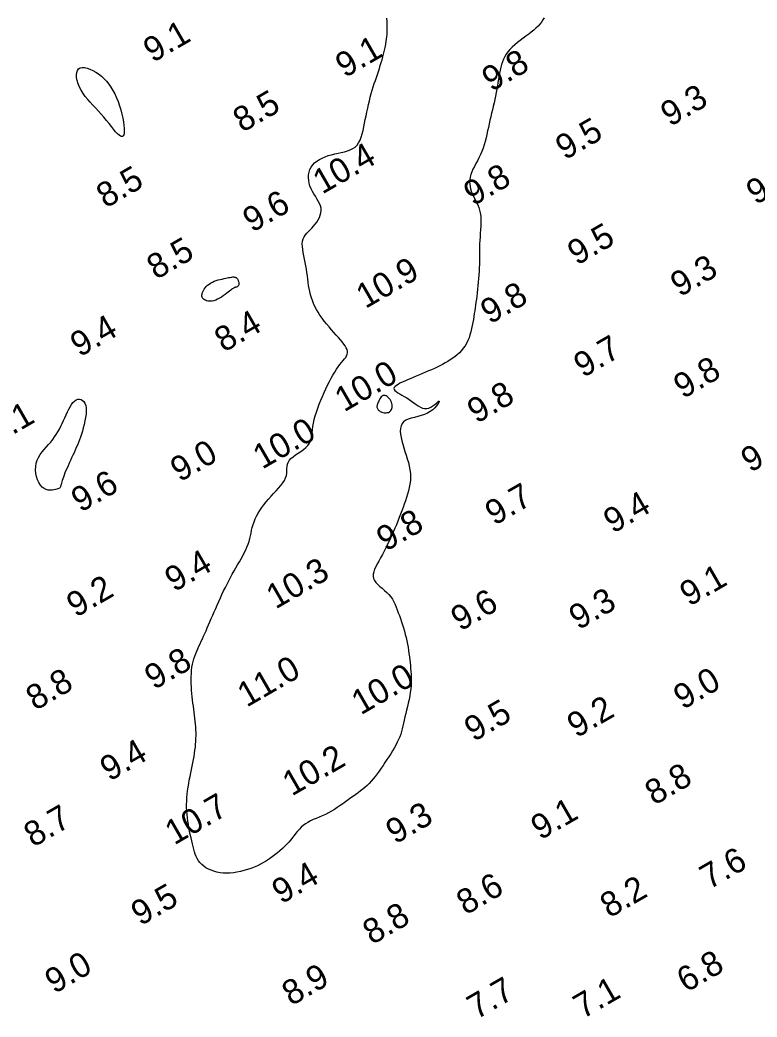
# Model space of a CAD drawing. Extents: x 3024098 to 3056816, y 418252 to 509144.
# Drawn here: x 3033993.4 to 3034142.8, y 418818.6 to 419020.7 of the extents above; entities that cross this region are included whole.
import ezdxf

# ---------------------------------------------------------------- set-up
doc = ezdxf.new("R2010")
doc.units = 0
doc.layers.add('V-CHAN-CONT-EL10', color=7, linetype='Continuous')
doc.layers.add('V-TOPO-SOUN-0911', color=7, linetype='Continuous')

msp = doc.modelspace()

# ---------------------------------------------------------------- linework, layer by layer
at = {"layer": 'V-CHAN-CONT-EL10'}
msp.add_lwpolyline([(3034099.7, 419021.09), (3034099.44, 419020.65), (3034099.15, 419020.22), (3034098.81, 419019.81), (3034098.44, 419019.4), (3034098.02, 419019), (3034097.57, 419018.6), (3034097.07, 419018.2), (3034096.54, 419017.78), (3034095.97, 419017.36), (3034095.39, 419016.93), (3034094.81, 419016.5), (3034094.24, 419016.05), (3034093.7, 419015.6), (3034093.19, 419015.14), (3034092.73, 419014.67), (3034092.33, 419014.2), (3034091.99, 419013.71), (3034091.7, 419013.22), (3034091.45, 419012.71), (3034091.24, 419012.18), (3034091.06, 419011.64), (3034090.91, 419011.08), (3034090.77, 419010.5), (3034090.64, 419009.9), (3034090.53, 419009.27), (3034090.42, 419008.62), (3034090.31, 419007.97), (3034090.2, 419007.29), (3034090.08, 419006.61), (3034089.96, 419005.92), (3034089.83, 419005.23), (3034089.69, 419004.54), (3034089.53, 419003.84), (3034089.37, 419003.14), (3034089.2, 419002.44), (3034089.03, 419001.73), (3034088.86, 419001.03), (3034088.69, 419000.31), (3034088.53, 418999.6), (3034088.37, 418998.89), (3034088.22, 418998.17), (3034088.06, 418997.45), (3034087.89, 418996.74), (3034087.71, 418996.04), (3034087.51, 418995.35), (3034087.29, 418994.67), (3034087.04, 418994.01), (3034086.76, 418993.36), (3034086.46, 418992.74), (3034086.15, 418992.13), (3034085.83, 418991.54), (3034085.53, 418990.96), (3034085.25, 418990.41), (3034085.01, 418989.86), (3034084.82, 418989.34), (3034084.68, 418988.82), (3034084.6, 418988.32), (3034084.57, 418987.84), (3034084.58, 418987.36), (3034084.65, 418986.89), (3034084.75, 418986.43), (3034084.9, 418985.97), (3034085.07, 418985.52), (3034085.28, 418985.07), (3034085.51, 418984.62), (3034085.75, 418984.16), (3034085.99, 418983.68), (3034086.22, 418983.19), (3034086.43, 418982.67), (3034086.6, 418982.12), (3034086.73, 418981.54), (3034086.81, 418980.91), (3034086.85, 418980.26), (3034086.85, 418979.57), (3034086.82, 418978.87), (3034086.78, 418978.15), (3034086.72, 418977.43), (3034086.67, 418976.71), (3034086.62, 418975.99), (3034086.59, 418975.29), (3034086.57, 418974.6), (3034086.56, 418973.91), (3034086.56, 418973.23), (3034086.56, 418972.55), (3034086.56, 418971.86), (3034086.55, 418971.16), (3034086.53, 418970.45), (3034086.49, 418969.73), (3034086.45, 418968.99), (3034086.39, 418968.25), (3034086.33, 418967.51), (3034086.25, 418966.78), (3034086.18, 418966.07), (3034086.1, 418965.37), (3034086.02, 418964.71), (3034085.94, 418964.07), (3034085.85, 418963.46), (3034085.77, 418962.86), (3034085.69, 418962.29), (3034085.6, 418961.71), (3034085.51, 418961.14), (3034085.42, 418960.56), (3034085.32, 418959.97), (3034085.21, 418959.36), (3034085.09, 418958.73), (3034084.96, 418958.11), (3034084.81, 418957.48), (3034084.64, 418956.86), (3034084.44, 418956.25), (3034084.21, 418955.67), (3034083.94, 418955.11), (3034083.63, 418954.59), (3034083.29, 418954.11), (3034082.91, 418953.65), (3034082.5, 418953.22), (3034082.06, 418952.82), (3034081.61, 418952.45), (3034081.13, 418952.09), (3034080.64, 418951.76), (3034080.14, 418951.44), (3034079.62, 418951.14), (3034079.1, 418950.85), (3034078.56, 418950.58), (3034078, 418950.3), (3034077.43, 418950.04), (3034076.85, 418949.78), (3034076.25, 418949.52), (3034075.63, 418949.25), (3034075.01, 418948.99), (3034074.38, 418948.72), (3034073.75, 418948.46), (3034073.14, 418948.2), (3034072.54, 418947.95), (3034071.96, 418947.7), (3034071.42, 418947.46), (3034070.91, 418947.23), (3034070.45, 418947.02), (3034070.05, 418946.8), (3034069.72, 418946.59), (3034069.46, 418946.39), (3034069.29, 418946.18), (3034069.22, 418945.98), (3034069.25, 418945.77), (3034069.4, 418945.56), (3034069.65, 418945.34), (3034069.99, 418945.12), (3034070.39, 418944.88), (3034070.84, 418944.63), (3034071.32, 418944.35), (3034071.82, 418944.07), (3034072.32, 418943.75), (3034072.8, 418943.42), (3034073.26, 418943.07), (3034073.71, 418942.74), (3034074.15, 418942.44), (3034074.58, 418942.19), (3034075.01, 418942), (3034075.44, 418941.9), (3034075.87, 418941.9), (3034076.3, 418942.01), (3034076.73, 418942.21), (3034077.13, 418942.46), (3034077.51, 418942.74), (3034077.83, 418943.01), (3034078.09, 418943.24), (3034078.28, 418943.39), (3034078.39, 418943.42), (3034078.39, 418943.33), (3034078.31, 418943.12), (3034078.13, 418942.83), (3034077.86, 418942.47), (3034077.51, 418942.07), (3034077.09, 418941.67), (3034076.6, 418941.29), (3034076.03, 418940.95), (3034075.41, 418940.68), (3034074.75, 418940.47), (3034074.07, 418940.29), (3034073.39, 418940.12), (3034072.74, 418939.95), (3034072.14, 418939.75), (3034071.62, 418939.52), (3034071.19, 418939.22), (3034070.87, 418938.85), (3034070.66, 418938.4), (3034070.54, 418937.89), (3034070.51, 418937.32), (3034070.56, 418936.71), (3034070.66, 418936.05), (3034070.81, 418935.36), (3034071, 418934.66), (3034071.22, 418933.93), (3034071.46, 418933.2), (3034071.7, 418932.45), (3034071.93, 418931.71), (3034072.15, 418930.96), (3034072.33, 418930.21), (3034072.47, 418929.46), (3034072.56, 418928.73), (3034072.58, 418928.01), (3034072.55, 418927.29), (3034072.47, 418926.59), (3034072.34, 418925.9), (3034072.18, 418925.21), (3034071.99, 418924.53), (3034071.78, 418923.85), (3034071.55, 418923.18), (3034071.32, 418922.51), (3034071.08, 418921.84), (3034070.83, 418921.16), (3034070.58, 418920.48), (3034070.31, 418919.79), (3034070.02, 418919.09), (3034069.72, 418918.37), (3034069.41, 418917.63), (3034069.08, 418916.87), (3034068.73, 418916.1), (3034068.37, 418915.32), (3034068.01, 418914.54), (3034067.64, 418913.78), (3034067.27, 418913.03), (3034066.9, 418912.31), (3034066.53, 418911.63), (3034066.18, 418911), (3034065.85, 418910.4), (3034065.55, 418909.84), (3034065.3, 418909.32), (3034065.12, 418908.82), (3034065.01, 418908.35), (3034065, 418907.91), (3034065.08, 418907.48), (3034065.29, 418907.07), (3034065.58, 418906.67), (3034065.96, 418906.27), (3034066.38, 418905.87), (3034066.84, 418905.47), (3034067.31, 418905.06), (3034067.77, 418904.64), (3034068.19, 418904.2), (3034068.57, 418903.73), (3034068.9, 418903.25), (3034069.19, 418902.74), (3034069.46, 418902.22), (3034069.69, 418901.67), (3034069.91, 418901.11), (3034070.11, 418900.53), (3034070.32, 418899.93), (3034070.52, 418899.33), (3034070.73, 418898.71), (3034070.93, 418898.08), (3034071.14, 418897.43), (3034071.33, 418896.79), (3034071.51, 418896.14), (3034071.68, 418895.48), (3034071.83, 418894.83), (3034071.97, 418894.17), (3034072.08, 418893.52), (3034072.19, 418892.88), (3034072.27, 418892.23), (3034072.35, 418891.6), (3034072.43, 418890.98), (3034072.49, 418890.37), (3034072.55, 418889.78), (3034072.61, 418889.2), (3034072.66, 418888.63), (3034072.7, 418888.07), (3034072.73, 418887.5), (3034072.74, 418886.92), (3034072.73, 418886.33), (3034072.7, 418885.72), (3034072.64, 418885.07), (3034072.54, 418884.39), (3034072.42, 418883.68), (3034072.28, 418882.96), (3034072.12, 418882.23), (3034071.96, 418881.5), (3034071.79, 418880.78), (3034071.62, 418880.08), (3034071.46, 418879.41), (3034071.32, 418878.77), (3034071.18, 418878.16), (3034071.05, 418877.58), (3034070.91, 418877.02), (3034070.76, 418876.47), (3034070.59, 418875.92), (3034070.4, 418875.38), (3034070.17, 418874.83), (3034069.9, 418874.27), (3034069.6, 418873.7), (3034069.28, 418873.11), (3034068.93, 418872.53), (3034068.56, 418871.94), (3034068.18, 418871.34), (3034067.79, 418870.75), (3034067.4, 418870.16), (3034067.01, 418869.58), (3034066.62, 418869), (3034066.23, 418868.44), (3034065.84, 418867.89), (3034065.44, 418867.36), (3034065.04, 418866.86), (3034064.63, 418866.38), (3034064.21, 418865.93), (3034063.79, 418865.51), (3034063.35, 418865.12), (3034062.9, 418864.76), (3034062.44, 418864.4), (3034061.97, 418864.05), (3034061.49, 418863.71), (3034060.99, 418863.36), (3034060.48, 418862.99), (3034059.96, 418862.61), (3034059.42, 418862.22), (3034058.87, 418861.83), (3034058.31, 418861.43), (3034057.74, 418861.04), (3034057.15, 418860.66), (3034056.55, 418860.3), (3034055.94, 418859.96), (3034055.32, 418859.66), (3034054.7, 418859.38), (3034054.08, 418859.11), (3034053.47, 418858.85), (3034052.88, 418858.59), (3034052.31, 418858.32), (3034051.78, 418858.04), (3034051.29, 418857.74), (3034050.84, 418857.4), (3034050.43, 418857.04), (3034050.05, 418856.66), (3034049.69, 418856.25), (3034049.35, 418855.83), (3034049, 418855.4), (3034048.65, 418854.96), (3034048.29, 418854.51), (3034047.9, 418854.06), (3034047.49, 418853.61), (3034047.06, 418853.16), (3034046.6, 418852.72), (3034046.12, 418852.28), (3034045.62, 418851.85), (3034045.1, 418851.44), (3034044.55, 418851.03), (3034043.99, 418850.64), (3034043.4, 418850.27), (3034042.79, 418849.91), (3034042.17, 418849.58), (3034041.53, 418849.26), (3034040.87, 418848.97), (3034040.2, 418848.71), (3034039.52, 418848.47), (3034038.82, 418848.27), (3034038.11, 418848.09), (3034037.4, 418847.95), (3034036.69, 418847.84), (3034035.99, 418847.78), (3034035.3, 418847.75), (3034034.62, 418847.77), (3034033.96, 418847.84), (3034033.33, 418847.96), (3034032.72, 418848.12), (3034032.15, 418848.33), (3034031.61, 418848.57), (3034031.11, 418848.85), (3034030.66, 418849.17), (3034030.25, 418849.51), (3034029.9, 418849.88), (3034029.6, 418850.27), (3034029.34, 418850.69), (3034029.13, 418851.13), (3034028.95, 418851.6), (3034028.79, 418852.09), (3034028.65, 418852.6), (3034028.51, 418853.15), (3034028.38, 418853.72), (3034028.23, 418854.32), (3034028.09, 418854.94), (3034027.94, 418855.58), (3034027.8, 418856.24), (3034027.67, 418856.91), (3034027.54, 418857.59), (3034027.43, 418858.27), (3034027.34, 418858.95), (3034027.27, 418859.64), (3034027.23, 418860.32), (3034027.2, 418861), (3034027.2, 418861.68), (3034027.21, 418862.37), (3034027.25, 418863.06), (3034027.31, 418863.75), (3034027.39, 418864.46), (3034027.5, 418865.17), (3034027.61, 418865.89), (3034027.74, 418866.61), (3034027.88, 418867.33), (3034028.02, 418868.05), (3034028.17, 418868.75), (3034028.31, 418869.44), (3034028.45, 418870.12), (3034028.57, 418870.77), (3034028.69, 418871.41), (3034028.79, 418872.04), (3034028.88, 418872.65), (3034028.96, 418873.25), (3034029.02, 418873.84), (3034029.06, 418874.43), (3034029.09, 418875.02), (3034029.1, 418875.61), (3034029.1, 418876.19), (3034029.08, 418876.78), (3034029.05, 418877.38), (3034029, 418877.97), (3034028.94, 418878.56), (3034028.88, 418879.16), (3034028.81, 418879.76), (3034028.73, 418880.37), (3034028.65, 418880.98), (3034028.57, 418881.59), (3034028.48, 418882.22), (3034028.4, 418882.85), (3034028.33, 418883.49), (3034028.26, 418884.14), (3034028.21, 418884.8), (3034028.16, 418885.47), (3034028.13, 418886.15), (3034028.12, 418886.83), (3034028.12, 418887.51), (3034028.15, 418888.18), (3034028.2, 418888.83), (3034028.27, 418889.47), (3034028.37, 418890.07), (3034028.5, 418890.65), (3034028.66, 418891.2), (3034028.83, 418891.73), (3034029.03, 418892.24), (3034029.24, 418892.75), (3034029.46, 418893.24), (3034029.69, 418893.74), (3034029.93, 418894.23), (3034030.17, 418894.74), (3034030.4, 418895.25), (3034030.64, 418895.78), (3034030.89, 418896.32), (3034031.14, 418896.88), (3034031.39, 418897.46), (3034031.65, 418898.06), (3034031.92, 418898.68), (3034032.2, 418899.33), (3034032.48, 418900), (3034032.78, 418900.68), (3034033.08, 418901.39), (3034033.39, 418902.09), (3034033.71, 418902.81), (3034034.03, 418903.52), (3034034.36, 418904.23), (3034034.7, 418904.94), (3034035.04, 418905.64), (3034035.38, 418906.33), (3034035.73, 418907.01), (3034036.09, 418907.68), (3034036.44, 418908.34), (3034036.8, 418908.99), (3034037.16, 418909.63), (3034037.52, 418910.26), (3034037.88, 418910.87), (3034038.23, 418911.48), (3034038.57, 418912.08), (3034038.88, 418912.67), (3034039.17, 418913.25), (3034039.43, 418913.83), (3034039.65, 418914.4), (3034039.84, 418914.97), (3034039.99, 418915.54), (3034040.12, 418916.11), (3034040.25, 418916.67), (3034040.37, 418917.24), (3034040.51, 418917.81), (3034040.67, 418918.38), (3034040.87, 418918.95), (3034041.1, 418919.53), (3034041.38, 418920.1), (3034041.69, 418920.68), (3034042.05, 418921.26), (3034042.44, 418921.84), (3034042.86, 418922.41), (3034043.32, 418922.99), (3034043.8, 418923.55), (3034044.31, 418924.12), (3034044.83, 418924.67), (3034045.34, 418925.22), (3034045.83, 418925.77), (3034046.28, 418926.3), (3034046.68, 418926.82), (3034047.01, 418927.34), (3034047.26, 418927.84), (3034047.41, 418928.33), (3034047.48, 418928.81), (3034047.52, 418929.28), (3034047.53, 418929.73), (3034047.56, 418930.17), (3034047.62, 418930.6), (3034047.76, 418931), (3034047.99, 418931.39), (3034048.33, 418931.77), (3034048.77, 418932.13), (3034049.28, 418932.49), (3034049.82, 418932.85), (3034050.37, 418933.21), (3034050.9, 418933.59), (3034051.39, 418933.99), (3034051.79, 418934.41), (3034052.1, 418934.86), (3034052.32, 418935.35), (3034052.48, 418935.86), (3034052.58, 418936.41), (3034052.66, 418937), (3034052.73, 418937.61), (3034052.81, 418938.27), (3034052.91, 418938.95), (3034053.07, 418939.67), (3034053.27, 418940.42), (3034053.5, 418941.19), (3034053.77, 418941.98), (3034054.07, 418942.77), (3034054.39, 418943.57), (3034054.72, 418944.36), (3034055.06, 418945.14), (3034055.42, 418945.9), (3034055.77, 418946.64), (3034056.13, 418947.36), (3034056.49, 418948.04), (3034056.85, 418948.68), (3034057.21, 418949.29), (3034057.57, 418949.85), (3034057.92, 418950.36), (3034058.27, 418950.82), (3034058.61, 418951.23), (3034058.92, 418951.61), (3034059.2, 418951.96), (3034059.44, 418952.28), (3034059.63, 418952.59), (3034059.76, 418952.9), (3034059.82, 418953.21), (3034059.8, 418953.53), (3034059.71, 418953.86), (3034059.56, 418954.21), (3034059.34, 418954.58), (3034059.06, 418954.97), (3034058.73, 418955.39), (3034058.36, 418955.83), (3034057.95, 418956.3), (3034057.5, 418956.8), (3034057.04, 418957.33), (3034056.55, 418957.88), (3034056.06, 418958.45), (3034055.57, 418959.04), (3034055.1, 418959.63), (3034054.65, 418960.23), (3034054.23, 418960.82), (3034053.85, 418961.42), (3034053.5, 418962), (3034053.2, 418962.59), (3034052.93, 418963.18), (3034052.69, 418963.77), (3034052.49, 418964.37), (3034052.31, 418964.98), (3034052.16, 418965.59), (3034052.04, 418966.21), (3034051.93, 418966.85), (3034051.84, 418967.49), (3034051.76, 418968.15), (3034051.68, 418968.81), (3034051.59, 418969.48), (3034051.49, 418970.15), (3034051.37, 418970.83), (3034051.24, 418971.52), (3034051.1, 418972.2), (3034050.95, 418972.87), (3034050.82, 418973.53), (3034050.72, 418974.16), (3034050.66, 418974.76), (3034050.65, 418975.31), (3034050.7, 418975.82), (3034050.83, 418976.28), (3034051.02, 418976.7), (3034051.26, 418977.08), (3034051.55, 418977.44), (3034051.87, 418977.78), (3034052.21, 418978.13), (3034052.56, 418978.48), (3034052.92, 418978.86), (3034053.26, 418979.26), (3034053.57, 418979.68), (3034053.86, 418980.13), (3034054.1, 418980.6), (3034054.29, 418981.08), (3034054.42, 418981.56), (3034054.48, 418982.04), (3034054.45, 418982.53), (3034054.33, 418983), (3034054.14, 418983.48), (3034053.89, 418983.95), (3034053.6, 418984.43), (3034053.29, 418984.92), (3034052.97, 418985.41), (3034052.68, 418985.92), (3034052.41, 418986.46), (3034052.2, 418987.01), (3034052.04, 418987.58), (3034051.94, 418988.15), (3034051.9, 418988.72), (3034051.93, 418989.29), (3034052.02, 418989.83), (3034052.19, 418990.35), (3034052.44, 418990.84), (3034052.76, 418991.28), (3034053.15, 418991.69), (3034053.61, 418992.05), (3034054.12, 418992.38), (3034054.68, 418992.67), (3034055.28, 418992.93), (3034055.91, 418993.15), (3034056.56, 418993.34), (3034057.22, 418993.5), (3034057.89, 418993.64), (3034058.55, 418993.78), (3034059.19, 418993.92), (3034059.8, 418994.1), (3034060.37, 418994.31), (3034060.89, 418994.57), (3034061.35, 418994.9), (3034061.74, 418995.3), (3034062.07, 418995.78), (3034062.35, 418996.32), (3034062.58, 418996.92), (3034062.78, 418997.57), (3034062.95, 418998.25), (3034063.11, 418998.97), (3034063.26, 418999.71), (3034063.41, 419000.46), (3034063.57, 419001.22), (3034063.73, 419001.99), (3034063.9, 419002.76), (3034064.07, 419003.52), (3034064.25, 419004.28), (3034064.43, 419005.02), (3034064.62, 419005.74), (3034064.82, 419006.43), (3034065.03, 419007.1), (3034065.24, 419007.76), (3034065.45, 419008.4), (3034065.66, 419009.02), (3034065.87, 419009.63), (3034066.08, 419010.23), (3034066.27, 419010.83), (3034066.46, 419011.42), (3034066.65, 419012), (3034066.82, 419012.58), (3034066.98, 419013.15), (3034067.13, 419013.71), (3034067.27, 419014.26), (3034067.39, 419014.79), (3034067.5, 419015.31), (3034067.6, 419015.81), (3034067.68, 419016.3), (3034067.74, 419016.78), (3034067.8, 419017.26), (3034067.83, 419017.75), (3034067.86, 419018.25), (3034067.87, 419018.76), (3034067.86, 419019.29), (3034067.85, 419019.85), (3034067.82, 419020.43), (3034067.78, 419021.03)], dxfattribs=at)
for points in [[(3034009.33, 419002.17), (3034008.77, 419002.78), (3034008.2, 419003.37), (3034007.65, 419003.96), (3034007.13, 419004.56), (3034006.64, 419005.16), (3034006.19, 419005.77), (3034005.79, 419006.4), (3034005.46, 419007.05), (3034005.2, 419007.71), (3034005, 419008.35), (3034004.89, 419008.96), (3034004.85, 419009.53), (3034004.9, 419010.03), (3034005.04, 419010.44), (3034005.27, 419010.75), (3034005.6, 419010.94), (3034006.02, 419011.03), (3034006.49, 419011.01), (3034007.02, 419010.89), (3034007.59, 419010.7), (3034008.18, 419010.43), (3034008.77, 419010.09), (3034009.35, 419009.7), (3034009.9, 419009.26), (3034010.43, 419008.78), (3034010.93, 419008.25), (3034011.4, 419007.67), (3034011.85, 419007.04), (3034012.26, 419006.38), (3034012.64, 419005.66), (3034012.99, 419004.9), (3034013.31, 419004.1), (3034013.59, 419003.27), (3034013.84, 419002.42), (3034014.05, 419001.59), (3034014.23, 419000.78), (3034014.37, 419000.01), (3034014.47, 418999.31), (3034014.53, 418998.68), (3034014.55, 418998.15), (3034014.53, 418997.71), (3034014.47, 418997.38), (3034014.36, 418997.15), (3034014.21, 418997.02), (3034014.02, 418997), (3034013.78, 418997.09), (3034013.5, 418997.29), (3034013.17, 418997.6), (3034012.79, 418998.01), (3034012.39, 418998.5), (3034011.94, 418999.05), (3034011.47, 418999.65), (3034010.96, 419000.28), (3034010.44, 419000.92), (3034009.89, 419001.55)], [(3034035.63, 418965.5), (3034035.32, 418965.26), (3034034.98, 418965), (3034034.62, 418964.74), (3034034.24, 418964.48), (3034033.86, 418964.24), (3034033.47, 418964.04), (3034033.1, 418963.87), (3034032.74, 418963.75), (3034032.39, 418963.68), (3034032.07, 418963.65), (3034031.77, 418963.65), (3034031.49, 418963.69), (3034031.23, 418963.76), (3034031.01, 418963.85), (3034030.81, 418963.95), (3034030.64, 418964.07), (3034030.51, 418964.2), (3034030.4, 418964.34), (3034030.33, 418964.5), (3034030.29, 418964.68), (3034030.29, 418964.87), (3034030.31, 418965.08), (3034030.37, 418965.31), (3034030.47, 418965.56), (3034030.59, 418965.82), (3034030.75, 418966.09), (3034030.95, 418966.36), (3034031.18, 418966.63), (3034031.44, 418966.88), (3034031.73, 418967.12), (3034032.06, 418967.34), (3034032.42, 418967.53), (3034032.8, 418967.69), (3034033.19, 418967.83), (3034033.6, 418967.96), (3034034, 418968.06), (3034034.39, 418968.15), (3034034.77, 418968.23), (3034035.11, 418968.3), (3034035.43, 418968.37), (3034035.71, 418968.43), (3034035.96, 418968.48), (3034036.19, 418968.52), (3034036.39, 418968.55), (3034036.57, 418968.57), (3034036.73, 418968.57), (3034036.87, 418968.56), (3034037, 418968.54), (3034037.12, 418968.49), (3034037.23, 418968.43), (3034037.32, 418968.36), (3034037.41, 418968.27), (3034037.49, 418968.17), (3034037.56, 418968.06), (3034037.62, 418967.93), (3034037.67, 418967.79), (3034037.71, 418967.64), (3034037.75, 418967.49), (3034037.77, 418967.35), (3034037.79, 418967.2), (3034037.78, 418967.06), (3034037.76, 418966.94), (3034037.72, 418966.83), (3034037.67, 418966.74), (3034037.59, 418966.67), (3034037.51, 418966.61), (3034037.41, 418966.57), (3034037.31, 418966.53), (3034037.21, 418966.5), (3034037.1, 418966.47), (3034037, 418966.44), (3034036.91, 418966.41), (3034036.81, 418966.37), (3034036.72, 418966.32), (3034036.6, 418966.25), (3034036.47, 418966.16), (3034036.32, 418966.04), (3034036.13, 418965.89), (3034035.9, 418965.72)], [(3033997.56, 418926.39), (3033997.25, 418926.89), (3033996.98, 418927.46), (3033996.78, 418928.1), (3033996.64, 418928.77), (3033996.57, 418929.45), (3033996.59, 418930.14), (3033996.69, 418930.8), (3033996.89, 418931.42), (3033997.16, 418932.01), (3033997.51, 418932.57), (3033997.9, 418933.1), (3033998.32, 418933.62), (3033998.77, 418934.12), (3033999.21, 418934.62), (3033999.64, 418935.12), (3034000.04, 418935.63), (3034000.41, 418936.14), (3034000.76, 418936.67), (3034001.09, 418937.2), (3034001.4, 418937.74), (3034001.69, 418938.3), (3034001.97, 418938.87), (3034002.24, 418939.45), (3034002.5, 418940.04), (3034002.76, 418940.64), (3034003.02, 418941.22), (3034003.28, 418941.77), (3034003.55, 418942.28), (3034003.83, 418942.74), (3034004.13, 418943.13), (3034004.44, 418943.43), (3034004.78, 418943.65), (3034005.12, 418943.77), (3034005.47, 418943.79), (3034005.8, 418943.72), (3034006.1, 418943.56), (3034006.37, 418943.3), (3034006.58, 418942.96), (3034006.74, 418942.53), (3034006.82, 418942.01), (3034006.83, 418941.42), (3034006.8, 418940.77), (3034006.71, 418940.08), (3034006.58, 418939.38), (3034006.43, 418938.67), (3034006.25, 418937.97), (3034006.06, 418937.3), (3034005.87, 418936.68), (3034005.67, 418936.09), (3034005.47, 418935.54), (3034005.26, 418935), (3034005.04, 418934.49), (3034004.83, 418933.98), (3034004.6, 418933.48), (3034004.37, 418932.96), (3034004.12, 418932.44), (3034003.88, 418931.91), (3034003.64, 418931.37), (3034003.39, 418930.84), (3034003.16, 418930.32), (3034002.94, 418929.81), (3034002.73, 418929.32), (3034002.53, 418928.86), (3034002.36, 418928.43), (3034002.21, 418928.03), (3034002.08, 418927.66), (3034001.97, 418927.33), (3034001.88, 418927.03), (3034001.8, 418926.76), (3034001.73, 418926.53), (3034001.68, 418926.33), (3034001.63, 418926.17), (3034001.59, 418926.04), (3034001.54, 418925.93), (3034001.48, 418925.84), (3034001.39, 418925.77), (3034001.26, 418925.7), (3034001.1, 418925.63), (3034000.88, 418925.56), (3034000.6, 418925.48), (3034000.27, 418925.41), (3033999.9, 418925.36), (3033999.51, 418925.34), (3033999.1, 418925.38), (3033998.69, 418925.49), (3033998.29, 418925.69), (3033997.91, 418925.98)], [(3034067, 418941.08), (3034067.22, 418941.04), (3034067.44, 418941.03), (3034067.67, 418941.03), (3034067.88, 418941.07), (3034068.09, 418941.13), (3034068.29, 418941.23), (3034068.46, 418941.35), (3034068.6, 418941.51), (3034068.72, 418941.7), (3034068.8, 418941.91), (3034068.86, 418942.14), (3034068.88, 418942.39), (3034068.86, 418942.65), (3034068.81, 418942.92), (3034068.73, 418943.19), (3034068.6, 418943.46), (3034068.44, 418943.71), (3034068.26, 418943.95), (3034068.06, 418944.16), (3034067.85, 418944.34), (3034067.63, 418944.47), (3034067.41, 418944.55), (3034067.2, 418944.57), (3034067.01, 418944.52), (3034066.83, 418944.41), (3034066.66, 418944.25), (3034066.51, 418944.06), (3034066.37, 418943.85), (3034066.24, 418943.62), (3034066.13, 418943.4), (3034066.03, 418943.18), (3034065.95, 418942.99), (3034065.88, 418942.82), (3034065.83, 418942.67), (3034065.79, 418942.53), (3034065.77, 418942.4), (3034065.76, 418942.27), (3034065.78, 418942.15), (3034065.81, 418942.03), (3034065.87, 418941.9), (3034065.94, 418941.78), (3034066.04, 418941.65), (3034066.15, 418941.53), (3034066.28, 418941.41), (3034066.44, 418941.31), (3034066.6, 418941.21), (3034066.79, 418941.14)]]:
    msp.add_lwpolyline(points, close=True, dxfattribs=at)

# ---------------------------------------------------------------- texts
at = {"layer": 'V-TOPO-SOUN-0911'}
for s, p in [('9.1', (3034020.31, 419011.9)), ('9.1', (3034059.25, 419008.82)), ('9.8', (3034088.96, 419006.02)), ('9.3', (3034125.18, 418998.93)), ('8.5', (3034038.49, 418997.75)), ('9.5', (3034103.88, 418992.17)), ('10.4 ', (3034054.68, 418985.24)), ('8.5', (3034010.78, 418982.4)), ('9.8', (3034085.25, 418982.85)), ('9.4', (3034142.54, 418983.08)), ('9.6', (3034040.47, 418977.48)), ('9.5', (3034106.31, 418970.81)), ('8.5', (3034021.01, 418967.93)), ('10.9 ', (3034063.44, 418962.05)), ('9.3', (3034127.18, 418964.42)), ('9.8', (3034088.67, 418958.9)), ('9.4', (3034005.5, 418952.24)), ('8.4', (3034034.73, 418953.2)), ('9.7', (3034107.56, 418948.05)), ('10.0 ', (3034059.12, 418941.11)), ('9.8', (3034127.81, 418943.78)), ('9.8', (3034085.98, 418938.76)), ('9.1', (3033988.68, 418934.64)), ('10.0 ', (3034042.52, 418929.5)), ('9.0', (3034141.47, 418928.82)), ('9.0', (3034025.79, 418926.91)), ('9.6', (3034005.69, 418920.75)), ('9.7', (3034089.59, 418918.09)), ('9.4', (3034113.6, 418916.48)), ('9.8', (3034067.57, 418912.84)), ('9.4', (3034024.66, 418904.64)), ('10.3 ', (3034045.23, 418901.16)), ('9.1', (3034129.07, 418901.7)), ('9.2', (3034004.74, 418899.46)), ('9.6', (3034082.66, 418896.67)), ('9.3', (3034106.61, 418896.93)), ('9.8', (3034020.56, 418884.82)), ('11.0 ', (3034039.37, 418881.27)), ('10.0 ', (3034062.5, 418879.7)), ('8.8', (3033996.51, 418880.59)), ('9.0', (3034127.79, 418880.79)), ('9.5', (3034085.38, 418874.29)), ('9.2', (3034106.22, 418875.05)), ('9.4', (3034011.53, 418866.25)), ('10.2 ', (3034048.51, 418863.26)), ('8.8', (3034122, 418861.4)), ('10.7 ', (3034024.69, 418853.35)), ('9.3', (3034069.47, 418853.52)), ('9.1', (3034098.89, 418854.36)), ('8.7', (3033996.08, 418852.9)), ('7.6', (3034133.12, 418844.34)), ('9.4', (3034046.38, 418841.39)), ('8.6', (3034083.78, 418839.16)), ('9.5', (3034017.82, 418836.96)), ('8.2', (3034112.91, 418838.56)), ('8.8', (3034064.78, 418833.15)), ('9.0', (3034000.36, 418823.21)), ('6.8', (3034128.46, 418823.47)), ('8.9', (3034048.41, 418820.75)), ('7.7', (3034085.94, 418817.99)), ('7.1', (3034107.48, 418818.11))]:
    msp.add_text(s, height=5, rotation=30, dxfattribs=at).set_placement(p)

doc.saveas('drawing.dxf')
